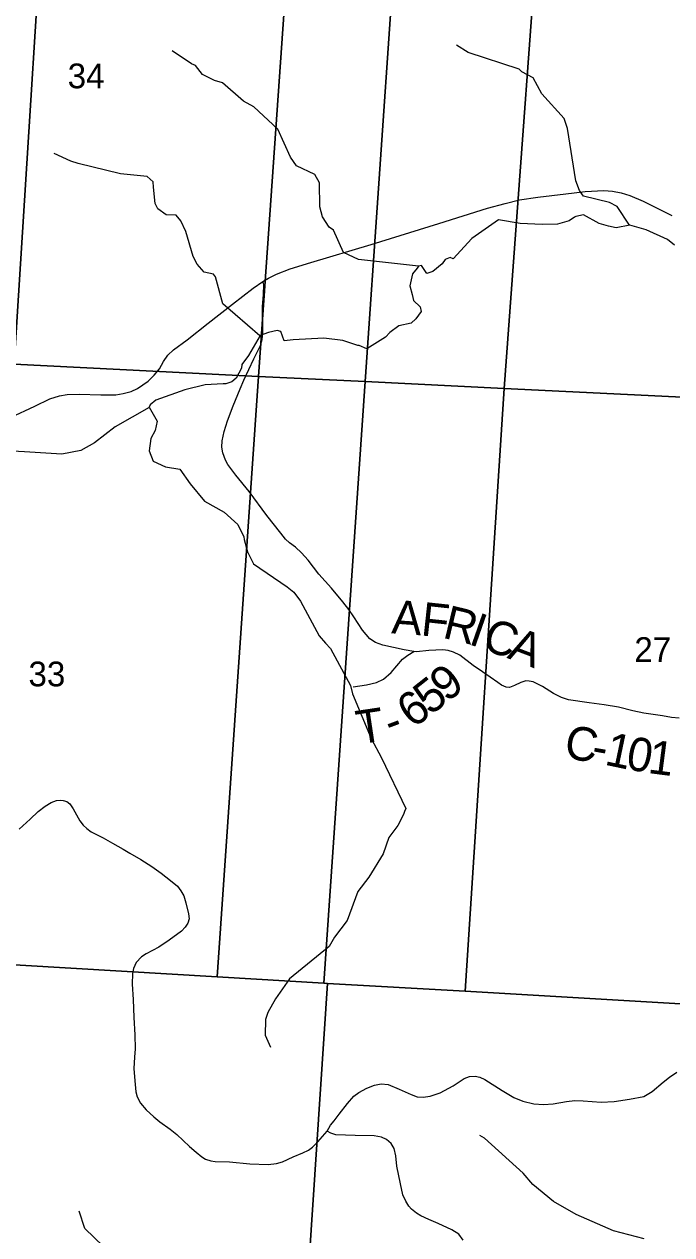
# Model space of a CAD drawing. Extents: x 1878108 to 2183446, y 146837 to 508383.
# Drawn here: x 2052165 to 2057947, y 348659 to 359472 of the extents above; entities that cross this region are included whole.
import ezdxf

# ---------------------------------------------------------------- set-up
doc = ezdxf.new("R2010")
doc.units = 0
for name, color, linetype in [('GM_X_County_Road', 7, 'Continuous'), ('GM_X_County_Road_Text', 7, 'Continuous'), ('GM_X_Minor_River', 7, 'Continuous'), ('GM_X_Section', 7, 'Continuous'), ('GM_X_Section_Text', 7, 'Continuous'), ('GM_X_State_Route', 7, 'Continuous'), ('GM_X_Township_Road', 7, 'Continuous'), ('GM_X_Township_Road_Text', 7, 'Continuous')]:
    doc.layers.add(name, color=color, linetype=linetype)

msp = doc.modelspace()

# ---------------------------------------------------------------- linework, layer by layer
at = {"layer": 'GM_X_County_Road'}
for points in [[(2058014, 353275), (2057945, 353281), (2057863, 353294), (2057699, 353318), (2057598, 353338), (2057471, 353371), (2057343, 353392), (2057208, 353410), (2057025, 353437), (2056962, 353457), (2056892, 353495), (2056792, 353556), (2056710, 353597), (2056674, 353604), (2056643, 353606), (2056599, 353593), (2056542, 353565), (2056499, 353548), (2056467, 353552), (2056427, 353568), (2056394, 353591), (2056257, 353688), (2056175, 353743), (2056055, 353837), (2055999, 353863), (2055950, 353878), (2055902, 353884), (2055777, 353878), (2055668, 353867), (2055643, 353869), (2055559, 353883), (2055367, 353926), (2055302, 353951), (2055250, 353981), (2055187, 354060), (2055108, 354179), (2055064, 354244), (2055009, 354313), (2054909, 354436), (2054797, 354560), (2054700, 354685), (2054642, 354752), (2054586, 354800), (2054535, 354840), (2054499, 354872), (2054455, 354925), (2054332, 355083), (2054173, 355297), (2054056, 355443), (2053984, 355541), (2053961, 355579), (2053937, 355643), (2053929, 355693), (2053933, 355750), (2053949, 355833), (2053980, 355930), (2054030, 356064), (2054094, 356216), (2054127, 356294), (2054216, 356484), (2054274, 356602), (2054289, 356655), (2054295, 356720), (2054295, 356779), (2054292, 356860), (2054293, 356950), (2054302, 357054), (2054306, 357146), (2054296, 357174)], [(2056083, 348610), (2056046, 348665), (2055983, 348705), (2055862, 348761), (2055777, 348796), (2055706, 348830), (2055667, 348853), (2055624, 348888), (2055599, 348916), (2055571, 348961), (2055547, 349015), (2055524, 349115), (2055492, 349271), (2055483, 349366), (2055469, 349429), (2055442, 349475), (2055399, 349511), (2055354, 349532), (2055289, 349542), (2055120, 349545), (2054946, 349552), (2054902, 349567), (2054871, 349585), (2054901, 349638), (2054932, 349677), (2054976, 349738), (2055053, 349833), (2055108, 349897), (2055154, 349929), (2055224, 349968), (2055293, 349996), (2055353, 350007), (2055416, 350002), (2055512, 349960), (2055619, 349911), (2055673, 349891), (2055726, 349888), (2055791, 349897), (2055880, 349926), (2055994, 349990), (2056092, 350054), (2056141, 350073), (2056191, 350076), (2056234, 350066), (2056277, 350047), (2056432, 349948), (2056536, 349886), (2056616, 349853), (2056715, 349829), (2056803, 349823), (2056887, 349828), (2057007, 349849), (2057080, 349858), (2057156, 349856), (2057318, 349843), (2057434, 349850), (2057570, 349871), (2057699, 349895), (2057771, 349940), (2057869, 350023), (2057926, 350067), (2057992, 350112)]]:
    msp.add_lwpolyline(points, dxfattribs=at)
at = {"layer": 'GM_X_Minor_River'}
for points in [[(2055686, 357312), (2055149, 357370), (2055015, 357433), (2054926, 357632), (2054888, 357660), (2054828, 357753), (2054804, 357841), (2054803, 358056), (2054761, 358131), (2054597, 358208), (2054544, 358286), (2054429, 358536), (2054215, 358734), (2054123, 358784), (2053936, 358950), (2053864, 358968), (2053756, 359023), (2053694, 359104), (2053660, 359118), (2053486, 359233)], [(2057571, 357676), (2057460, 357845), (2057390, 357880), (2057160, 357935), (2057122, 357988), (2057091, 358072), (2057015, 358542), (2056985, 358631), (2056788, 358849), (2056708, 358992), (2056608, 359048), (2056584, 359070), (2056128, 359219), (2056024, 359286)], [(2054270, 356690), (2053939, 356976), (2053872, 357215), (2053854, 357239), (2053772, 357258), (2053708, 357328), (2053673, 357397), (2053607, 357620), (2053564, 357716), (2053522, 357767), (2053432, 357771), (2053358, 357824), (2053334, 357870), (2053319, 358017), (2053315, 358063), (2053263, 358113), (2053025, 358137), (2052648, 358227), (2052582, 358249), (2052431, 358318)], [(2057972, 357498), (2057908, 357548), (2057718, 357637), (2057572, 357676), (2057452, 357652), (2057382, 357669), (2057300, 357693), (2057158, 357770), (2057090, 357756), (2057078, 357748), (2057030, 357716), (2056927, 357687), (2056789, 357682), (2056593, 357691), (2056399, 357724), (2056162, 357559), (2055994, 357378), (2055968, 357388), (2055924, 357371), (2055896, 357333), (2055814, 357263), (2055759, 357246), (2055712, 357318), (2055686, 357312), (2055674, 357292), (2055631, 357242), (2055609, 357135), (2055628, 357057), (2055640, 357005), (2055700, 356949), (2055710, 356907), (2055663, 356841), (2055619, 356803), (2055511, 356778), (2055430, 356718), (2055390, 356677), (2055223, 356574), (2055157, 356602), (2055145, 356602), (2055009, 356647), (2054841, 356669), (2054567, 356653), (2054487, 356643), (2054455, 356727), (2054425, 356735), (2054347, 356718), (2054271, 356692), (2054168, 356513), (2054107, 356434)], [(2054107, 356434), (2054105, 356400), (2054058, 356312), (2054018, 356278), (2053964, 356259), (2053940, 356261), (2053780, 356252), (2053599, 356206), (2053341, 356113)], [(2053341, 356113), (2053290, 356073), (2053282, 356051), (2053352, 355928), (2053334, 355842), (2053297, 355772), (2053281, 355663), (2053316, 355569), (2053428, 355518), (2053554, 355497), (2053648, 355366), (2053776, 355213), (2053949, 355114), (2054073, 355005), (2054125, 354894), (2054129, 354870), (2054158, 354760), (2054212, 354653), (2054514, 354447), (2054573, 354398), (2054633, 354320), (2054798, 354008), (2054854, 353945), (2054900, 353897), (2055079, 353565), (2055096, 353490), (2055263, 353092), (2055354, 352921), (2055571, 352468), (2055561, 352440), (2055553, 352414), (2055502, 352316), (2055422, 352207), (2055369, 352061), (2055242, 351853), (2055145, 351725), (2055050, 351468), (2054937, 351318), (2054889, 351234), (2054533, 350946), (2054408, 350768), (2054339, 350644), (2054319, 350582), (2054316, 350441), (2054363, 350335)], [(2053282, 356050), (2052977, 355876), (2052794, 355734), (2052672, 355666), (2052501, 355633), (2052167, 355652), (2051957, 355665)], [(2057702, 348623), (2057428, 348694), (2057094, 348842), (2056892, 348956), (2056706, 349109), (2056619, 349210), (2056276, 349523), (2056234, 349545)], [(2052667, 346117), (2052718, 346238), (2052866, 346554), (2052886, 346691), (2052834, 347157), (2052779, 347430), (2052782, 347593), (2052853, 347866), (2052982, 348128), (2052983, 348301), (2052930, 348458), (2052872, 348556), (2052707, 348716), (2052655, 348870)]]:
    msp.add_lwpolyline(points, dxfattribs=at)
at = {"layer": 'GM_X_Section'}
for points in [[(2050224, 361889), (2052412, 361767), (2052076, 356435), (2049893, 356551)], [(2052412, 361767), (2054629, 361642), (2054256, 356327), (2052076, 356435)], [(2054629, 361642), (2055574, 361589), (2055210, 356280), (2054256, 356327)], [(2055574, 361589), (2055601, 361588), (2056839, 361514), (2056451, 356219), (2055210, 356280)], [(2056839, 361514), (2059023, 361383), (2058653, 356110), (2056451, 356219)], [(2054256, 356327), (2053887, 350963), (2051723, 351091), (2052076, 356435)], [(2055210, 356280), (2054841, 350907), (2053887, 350963), (2054256, 356327)], [(2056451, 356219), (2056101, 350834), (2054872, 350905), (2054841, 350907), (2055210, 356280)], [(2058653, 356110), (2058328, 350705), (2056101, 350834), (2056451, 356219)], [(2051723, 351091), (2053887, 350963), (2054841, 350907), (2054872, 350905), (2054518, 345558), (2049224, 345820), (2049557, 351218)], [(2054872, 350905), (2056101, 350834), (2058328, 350705), (2060297, 350591), (2060244, 349584), (2060117, 347430), (2059969, 345275), (2054518, 345558)]]:
    msp.add_lwpolyline(points, close=True, dxfattribs=at)
at = {"layer": 'GM_X_State_Route'}
msp.add_lwpolyline([(2052044, 355960), (2052259, 356060), (2052395, 356125), (2052480, 356154), (2052548, 356166), (2052656, 356168), (2052849, 356163), (2052984, 356163), (2053049, 356173), (2053119, 356191), (2053177, 356217), (2053271, 356284), (2053326, 356337), (2053372, 356393), (2053410, 356459), (2053448, 356515), (2053498, 356564), (2053620, 356653), (2053808, 356801), (2054026, 356972), (2054208, 357116), (2054296, 357174), (2054346, 357205), (2054418, 357240), (2054541, 357286), (2054724, 357343), (2055262, 357506), (2055868, 357692), (2056303, 357828), (2056459, 357872), (2056587, 357903), (2056751, 357927), (2057000, 357958), (2057175, 357979), (2057339, 357987), (2057419, 357981), (2057495, 357966), (2057573, 357943), (2057691, 357891), (2057948, 357763)], dxfattribs=at)
at = {"layer": 'GM_X_Township_Road'}
for points in [[(2055102, 353553), (2055162, 353564), (2055222, 353573), (2055312, 353592), (2055374, 353622), (2055441, 353683), (2055544, 353801), (2055591, 353837), (2055643, 353869)], [(2052119, 352281), (2052218, 352371), (2052291, 352439), (2052351, 352487), (2052406, 352520), (2052452, 352537), (2052486, 352542), (2052512, 352539), (2052546, 352529), (2052571, 352510), (2052603, 352463), (2052663, 352356), (2052690, 352319), (2052723, 352287), (2052764, 352258), (2052869, 352206), (2052954, 352158), (2053048, 352103), (2053108, 352069), (2053207, 352010), (2053305, 351950), (2053388, 351889), (2053472, 351825), (2053534, 351773), (2053564, 351732), (2053591, 351687), (2053608, 351623), (2053633, 351527), (2053638, 351480), (2053626, 351443), (2053603, 351407), (2053568, 351372), (2053459, 351291), (2053368, 351229), (2053253, 351170), (2053212, 351141), (2053165, 351090), (2053140, 351037), (2053131, 350994), (2053130, 350899), (2053137, 350761), (2053145, 350601), (2053152, 350444), (2053155, 350321), (2053150, 350245), (2053144, 350145), (2053152, 350035), (2053163, 349937), (2053173, 349893), (2053202, 349834), (2053254, 349774), (2053321, 349714), (2053377, 349667), (2053468, 349603), (2053529, 349554), (2053642, 349449), (2053699, 349397), (2053750, 349356), (2053785, 349335), (2053830, 349321), (2053871, 349315), (2053999, 349312), (2054181, 349293), (2054343, 349288), (2054419, 349295), (2054472, 349311), (2054565, 349357), (2054654, 349392), (2054703, 349415), (2054740, 349441), (2054786, 349489), (2054871, 349585)]]:
    msp.add_lwpolyline(points, dxfattribs=at)

# ---------------------------------------------------------------- texts
at = {"layer": 'GM_X_County_Road_Text'}
for s, rotation, p in [('A', 356.0335, (2055440, 354032)), ('F', 353.8734, (2055700, 354014)), ('R', 346.3311, (2055891, 353994)), ('I', 340.7825, (2056123, 353938)), ('C', 339.6258, (2056238, 353898)), ('A', 339.4035, (2056469, 353813)), ('C', 350.7764, (2056977, 352920)), ('1', 348.1277, (2057338, 352860)), ('0', 349.7753, (2057528, 352821)), ('1', 352.6469, (2057726, 352785)), ('-', 350.2181, (2057220, 352881))]:
    msp.add_text(s, height=300, rotation=rotation, dxfattribs=at).set_placement(p)
at = {"layer": 'GM_X_Section_Text'}
for s, p in [('34', (2052553, 358900)), ('27', (2057613, 353776)), ('33', (2052203, 353558))]:
    msp.add_text(s, height=221, rotation=0, dxfattribs=at).set_placement(p)
at = {"layer": 'GM_X_Township_Road_Text'}
for s, rotation, p in [('9', 38.6684, (2055939, 353409)), ('5', 38.3145, (2055792, 353293)), ('6', 36.7307, (2055637, 353177)), ('T', 8.521, (2055152, 353039)), ('-', 20.3771, (2055440, 353089))]:
    msp.add_text(s, height=300, rotation=rotation, dxfattribs=at).set_placement(p)

doc.saveas('drawing.dxf')
